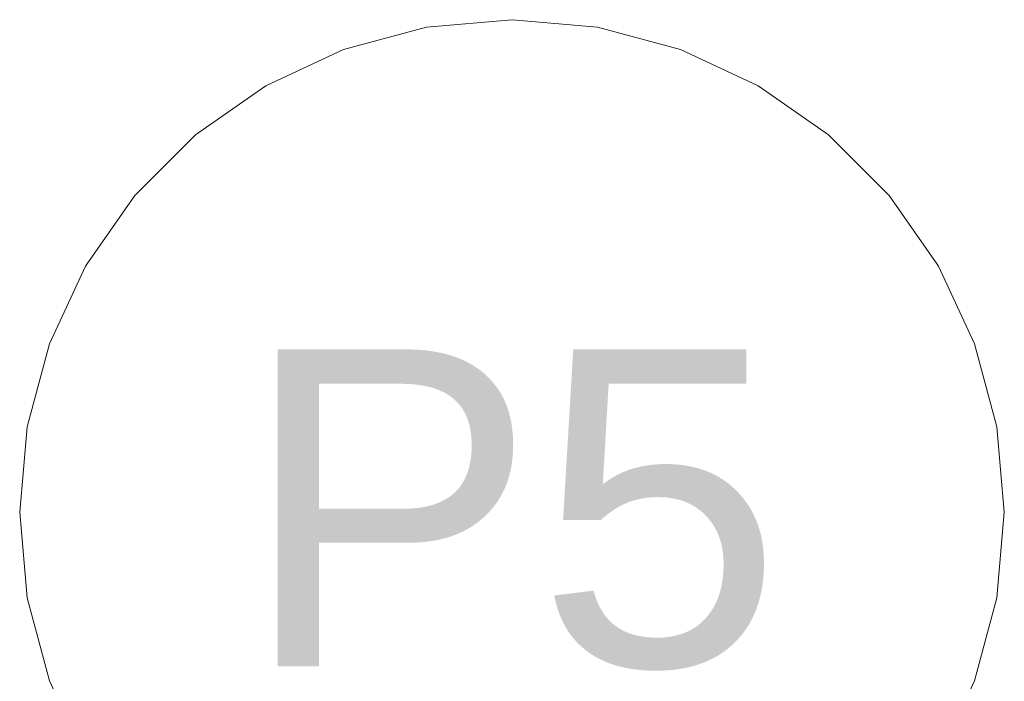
# Model space of a CAD drawing. Header units: millimetres. Extents: x -261 to 187, y -214 to 106.
# Tile 276 of 656: x -131.503 to -130.881, y -188.613 to -188.196. Entities that reach past the tile are written whole.
import ezdxf

# ---------------------------------------------------------------- set-up
doc = ezdxf.new("R2010")
doc.units = ezdxf.units.MM
doc.header["$LTSCALE"] = 0.005
doc.header["$MEASUREMENT"] = 0
doc.linetypes.add('NULL', pattern=[0])
doc.layers.add('DI-Indicação peça', color=7, linetype='Continuous', lineweight=15)
doc.layers.add('DI-Tabelas', color=7, linetype='Continuous', lineweight=13)
doc.styles.add('Arial', font='arial.ttf')

msp = doc.modelspace()

# ---------------------------------------------------------------- linework, layer by layer
at = {"layer": 'DI-Indicação peça'}
for points in [[(-130.88136, -188.5067), (-130.88608, -188.45272), (-130.9001, -188.40038), (-130.92301, -188.35126), (-130.95409, -188.30687), (-130.99241, -188.26855), (-131.0368, -188.23747), (-131.08591, -188.21457), (-131.13826, -188.20054), (-131.19224, -188.19582), (-131.24622, -188.20054), (-131.29857, -188.21457), (-131.34768, -188.23747), (-131.39207, -188.26855), (-131.43039, -188.30687), (-131.46147, -188.35126), (-131.48438, -188.40038), (-131.4984, -188.45272), (-131.50312, -188.5067), (-131.4984, -188.56069), (-131.48438, -188.61303), (-131.46147, -188.66215)], [(-130.92301, -188.66215), (-130.9001, -188.61303), (-130.88608, -188.56069), (-130.88136, -188.5067)]]:
    msp.add_lwpolyline(points, dxfattribs=at)

# ---------------------------------------------------------------- texts
at = {"layer": 'DI-Tabelas', "linetype": 'NULL', "insert": (-131.19224, -188.6067), "char_height": 0.2, "width": 0.6835366, "attachment_point": 8, "line_spacing_factor": 0.6, "style": 'Arial'}
msp.add_mtext('P5', dxfattribs=at)

doc.saveas('drawing.dxf')
